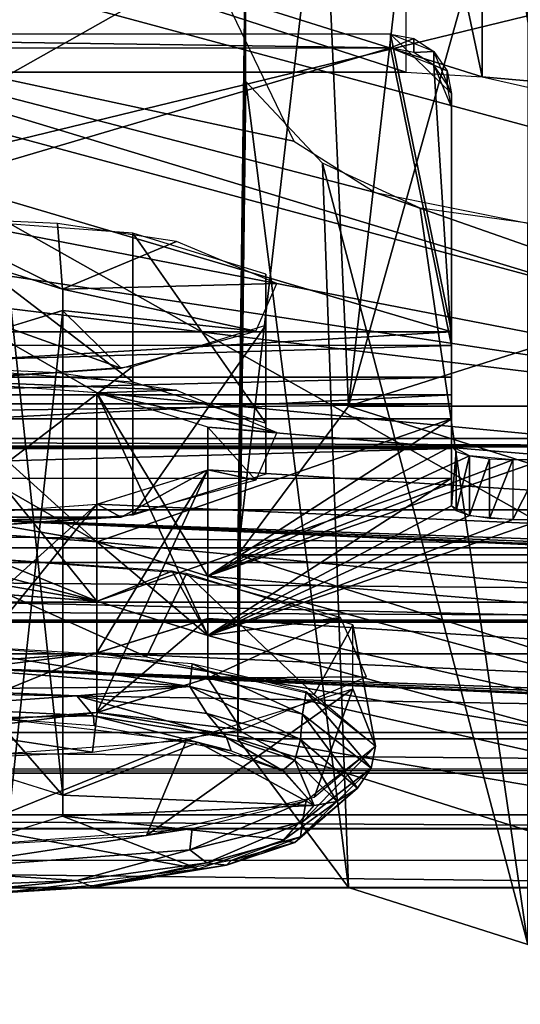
# Model space of a CAD drawing. Extents: x -398 to 398, y -1355 to -82.
# Tile 326 of 374: x 208.34 to 209.98, y -120.1 to -116.87. Entities that reach past the tile are written whole.
import ezdxf

# ---------------------------------------------------------------- set-up
doc = ezdxf.new("R2010")
doc.units = 0
doc.header["$MEASUREMENT"] = 0

msp = doc.modelspace()

# ---------------------------------------------------------------- linework, layer by layer
for points in [[(395.5, -525.467285, 437.803314), (395.5, -81.938164, 160.655502), (-395.5, -81.938164, 160.655502)], [(395.5, -525.467285, 437.803314), (-395.5, -81.938164, 160.655502), (-395.5, -525.467285, 437.803314)], [(395.5, -528.116882, 433.562988), (395.5, -84.587761, 156.415207), (-395.5, -84.587761, 156.415207)], [(395.5, -528.116882, 433.562988), (-395.5, -84.587761, 156.415207), (-395.5, -528.116882, 433.562988)], [(-395.5, -84.587761, 156.415207), (395.5, -84.587761, 156.415207), (-19.442101, -123.289597, 180.598801)], [(-395.5, -84.593063, 156.406799), (395.5, -84.593063, 156.406799), (-19.442101, -123.294899, 180.590302)], [(395.5, -84.587761, 156.415207), (-18.92588, -123.293701, 180.601395), (-19.442101, -123.289597, 180.598801)], [(395.5, -84.593063, 156.406799), (-18.92588, -123.299004, 180.592896), (-19.442101, -123.294899, 180.590302)], [(395.5, -84.587761, 156.415207), (-17.411341, -123.575104, 180.777206), (-18.92588, -123.293701, 180.601395)], [(395.5, -84.593063, 156.406799), (-17.411341, -123.580399, 180.768707), (-18.92588, -123.299004, 180.592896)], [(395.5, -84.587761, 156.415207), (-16.68099, -124.069504, 181.086197), (-17.411341, -123.575104, 180.777206)], [(395.5, -84.593063, 156.406799), (-16.68099, -124.074898, 181.077698), (-17.411341, -123.580399, 180.768707)], [(395.5, -84.587761, 156.415207), (-16.405661, -124.826897, 181.559402), (-16.68099, -124.069504, 181.086197)], [(395.5, -84.593063, 156.406799), (-16.405661, -124.832199, 181.550995), (-16.68099, -124.074898, 181.077698)], [(395.5, -84.587761, 156.415207), (-13.21059, -124.901604, 181.606094), (-16.405661, -124.826897, 181.559402)], [(395.5, -84.593063, 156.406799), (-13.21059, -124.906898, 181.597702), (-16.405661, -124.832199, 181.550995)], [(395.5, -84.587761, 156.415207), (-12.07785, -124.855698, 181.577393), (-13.21059, -124.901604, 181.606094)], [(395.5, -84.593063, 156.406799), (-12.07785, -124.861, 181.569), (-13.21059, -124.906898, 181.597702)], [(395.5, -84.587761, 156.415207), (-11.00898, -125.175003, 181.776993), (-12.07785, -124.855698, 181.577393)], [(395.5, -84.593063, 156.406799), (-11.00898, -125.180298, 181.768494), (-12.07785, -124.861, 181.569)], [(395.5, -84.587761, 156.415207), (-8.882593, -124.980698, 181.655502), (-11.00898, -125.175003, 181.776993)], [(395.5, -84.593063, 156.406799), (-8.882593, -124.985901, 181.647003), (-11.00898, -125.180298, 181.768494)], [(395.5, -84.587761, 156.415207), (-7.251131, -124.980698, 181.655502), (-8.882593, -124.980698, 181.655502)], [(395.5, -84.593063, 156.406799), (-7.251131, -124.985901, 181.647003), (-8.882593, -124.985901, 181.647003)], [(395.5, -84.587761, 156.415207), (-5.166427, -124.980698, 181.655502), (-7.251131, -124.980698, 181.655502)], [(395.5, -84.593063, 156.406799), (-5.166427, -124.985901, 181.647003), (-7.251131, -124.985901, 181.647003)], [(395.5, -84.587761, 156.415207), (-3.534964, -124.980698, 181.655502), (-5.166427, -124.980698, 181.655502)], [(395.5, -84.593063, 156.406799), (-3.534964, -124.985901, 181.647003), (-5.166427, -124.985901, 181.647003)], [(395.5, -84.587761, 156.415207), (-1.450192, -124.980698, 181.655502), (-3.534964, -124.980698, 181.655502)], [(395.5, -84.593063, 156.406799), (-1.450192, -124.985901, 181.647003), (-3.534964, -124.985901, 181.647003)], [(0.181306, -124.980698, 181.655502), (-1.450192, -124.980698, 181.655502), (395.5, -84.587761, 156.415207)], [(0.181306, -124.985901, 181.647003), (-1.450192, -124.985901, 181.647003), (395.5, -84.593063, 156.406799)], [(0.181306, -124.980698, 181.655502), (395.5, -84.587761, 156.415207), (11.76446, -123.883797, 180.970093)], [(0.181306, -124.985901, 181.647003), (395.5, -84.593063, 156.406799), (11.76446, -123.889099, 180.961594)], [(395.5, -84.587761, 156.415207), (13.03109, -123.814201, 180.926605), (11.76446, -123.883797, 180.970093)], [(395.5, -84.593063, 156.406799), (13.03109, -123.819504, 180.918198), (11.76446, -123.889099, 180.961594)], [(395.5, -84.587761, 156.415207), (15.76446, -123.883797, 180.970093), (13.03109, -123.814201, 180.926605)], [(395.5, -84.593063, 156.406799), (15.76446, -123.889099, 180.961594), (13.03109, -123.819504, 180.918198)], [(395.5, -84.587761, 156.415207), (17.03109, -123.814201, 180.926605), (15.76446, -123.883797, 180.970093)], [(395.5, -84.593063, 156.406799), (17.03109, -123.819504, 180.918198), (15.76446, -123.889099, 180.961594)], [(395.5, -84.587761, 156.415207), (19.76446, -123.883797, 180.970093), (17.03109, -123.814201, 180.926605)], [(395.5, -84.593063, 156.406799), (19.76446, -123.889099, 180.961594), (17.03109, -123.819504, 180.918198)], [(395.5, -84.587761, 156.415207), (21.03109, -123.814201, 180.926605), (19.76446, -123.883797, 180.970093)], [(395.5, -84.593063, 156.406799), (21.03109, -123.819504, 180.918198), (19.76446, -123.889099, 180.961594)], [(395.5, -84.587761, 156.415207), (22.087379, -124.411797, 181.300095), (21.03109, -123.814201, 180.926605)], [(395.5, -84.593063, 156.406799), (22.087379, -124.417099, 181.291595), (21.03109, -123.819504, 180.918198)], [(395.5, -84.587761, 156.415207), (22.495119, -125.431801, 181.937393), (22.087379, -124.411797, 181.300095)], [(395.5, -84.593063, 156.406799), (22.495119, -125.437103, 181.928894), (22.087379, -124.417099, 181.291595)], [(22.495119, -125.431801, 181.937393), (395.5, -84.587761, 156.415207), (22.162571, -126.362, 182.518707)], [(22.162571, -126.362, 182.518707), (395.5, -84.587761, 156.415207), (396.5, -85.435806, 156.945206)], [(22.495119, -125.437103, 181.928894), (395.5, -84.593063, 156.406799), (22.162571, -126.367302, 182.510193)], [(22.162571, -126.367302, 182.510193), (395.5, -84.593063, 156.406799), (396.5, -85.441109, 156.936707)], [(-9.945962, -414.937714, 362.84079), (-28.1714, -414.638489, 362.653809), (396.5, -85.435806, 156.945206)], [(396.5, -85.435806, 156.945206), (-28.1714, -414.638489, 362.653809), (17.03109, -130.441605, 185.067902)], [(-9.945962, -414.943115, 362.832306), (-28.1714, -414.643799, 362.645386), (396.5, -85.441109, 156.936707)], [(396.5, -85.441109, 156.936707), (-28.1714, -414.643799, 362.645386), (17.03109, -130.446899, 185.059402)], [(49.475079, -414.995087, 362.876709), (-9.945962, -414.937714, 362.84079), (396.5, -85.435806, 156.945206)], [(49.475079, -415.000397, 362.868195), (-9.945962, -414.943115, 362.832306), (396.5, -85.441109, 156.936707)], [(396.5, -85.435806, 156.945206), (17.03109, -130.441605, 185.067902), (18.08737, -129.843903, 184.694397)], [(396.5, -85.441109, 156.936707), (17.03109, -130.446899, 185.059402), (18.08737, -129.849197, 184.685898)], [(396.5, -85.435806, 156.945206), (18.08737, -129.843903, 184.694397), (18.495119, -128.824005, 184.057098)], [(396.5, -85.441109, 156.936707), (18.08737, -129.849197, 184.685898), (18.495119, -128.8293, 184.048599)], [(396.5, -85.435806, 156.945206), (18.495119, -128.824005, 184.057098), (21.27578, -126.979797, 182.904694)], [(396.5, -85.441109, 156.936707), (18.495119, -128.8293, 184.048599), (21.27578, -126.9851, 182.896194)], [(396.5, -85.435806, 156.945206), (21.27578, -126.979797, 182.904694), (22.162571, -126.362, 182.518707)], [(396.5, -85.441109, 156.936707), (21.27578, -126.9851, 182.896194), (22.162571, -126.367302, 182.510193)], [(396.5, -85.435806, 156.945206), (51.0299, -415.12619, 362.958588), (49.475079, -414.995087, 362.876709)], [(396.5, -85.441109, 156.936707), (51.0299, -415.1315, 362.950104), (49.475079, -415.000397, 362.868195)], [(396.5, -85.435806, 156.945206), (52.238411, -415.965912, 363.483307), (51.0299, -415.12619, 362.958588)], [(396.5, -85.441109, 156.936707), (52.238411, -415.971191, 363.474792), (51.0299, -415.1315, 362.950104)], [(396.5, -85.435806, 156.945206), (52.691601, -417.234589, 364.276093), (52.238411, -415.965912, 363.483307)], [(396.5, -85.441109, 156.936707), (52.691601, -417.239899, 364.267609), (52.238411, -415.971191, 363.474792)], [(396.5, -527.268921, 433.033112), (52.317871, -418.394897, 365.001099), (396.5, -85.435806, 156.945206)], [(396.5, -85.435806, 156.945206), (52.317871, -418.394897, 365.001099), (52.691601, -417.234589, 364.276093)], [(396.5, -85.441109, 156.936707), (396.5, -527.27417, 433.024597), (52.317871, -418.400208, 364.992615)], [(396.5, -85.441109, 156.936707), (52.317871, -418.400208, 364.992615), (52.691601, -417.239899, 364.267609)], [(243, -100.280098, 127.672203), (-235.265503, -167.884293, 169.916), (-243, -100.280098, 127.672203)], [(243, -100.280098, 127.672203), (235.265503, -167.884293, 169.916), (-235.265503, -167.884293, 169.916)], [(243, -100.704002, 126.993698), (-235.265503, -168.308197, 169.237503), (-243, -100.704002, 126.993698)], [(243, -100.704002, 126.993698), (235.265503, -168.308197, 169.237503), (-235.265503, -168.308197, 169.237503)], [(235.114594, -129.460007), (-233, -110.733902), (-235.114594, -129.460007)], [(235.114594, -129.460007, 0.8), (-233, -110.733902, 0.8), (-235.114594, -129.460007, 0.8)], [(235.114594, -129.460007), (-83, -110.733902), (-233, -110.733902)], [(235.114594, -129.460007, 0.8), (-83, -110.733902, 0.8), (-233, -110.733902, 0.8)], [(235.114594, -129.460007), (83, -110.733902), (-83, -110.733902)], [(235.114594, -129.460007, 0.8), (83, -110.733902, 0.8), (-83, -110.733902, 0.8)], [(235.114594, -129.460007), (233, -110.733902), (83, -110.733902)], [(235.114594, -129.460007, 0.8), (233, -110.733902, 0.8), (83, -110.733902, 0.8)], [(212.006607, -119.477699, 73.614418), (204.006607, -119.477699, 73.614418), (212.006607, -114.967697, 78.623222)], [(212.006607, -114.967697, 78.623222), (204.006607, -119.477699, 73.614418), (204.006607, -114.967697, 78.623222)], [(212.006607, -115.116302, 78.75705), (204.006607, -115.116302, 78.75705), (212.006607, -119.626297, 73.748253)], [(212.006607, -119.626297, 73.748253), (204.006607, -115.116302, 78.75705), (204.006607, -119.626297, 73.748253)], [(214.006607, -117.429298, 66.585442), (211.806595, -115.292198, 57.32893), (204.206604, -115.292198, 57.32893)], [(214.006607, -117.429298, 66.585442), (204.206604, -115.292198, 57.32893), (209.856598, -117.061897, 64.994202)], [(204.206604, -115.292198, 57.32893), (206.406601, -117.046898, 64.929024), (209.606598, -117.046898, 64.929024)], [(204.206604, -115.292198, 57.32893), (209.606598, -117.046898, 64.929024), (209.856598, -117.061897, 64.994202)], [(210.256607, -115.561203, 74.052856), (215.506607, -118.479301, 73.298187), (200.506607, -118.479301, 73.298187)], [(210.256607, -115.561203, 74.052856), (200.506607, -118.479301, 73.298187), (205.756607, -115.561203, 74.052856)], [(210.256607, -115.673698, 74.540207), (215.506607, -118.6045, 73.782257), (200.506607, -118.6045, 73.782257)], [(210.256607, -115.673698, 74.540207), (200.506607, -118.6045, 73.782257), (205.756607, -115.673698, 74.540207)], [(204.506607, -115.742104, 59.277672), (208.5952, -118.096802, 69.47702), (208.006607, -118.053902, 69.291008)], [(215.783707, -118.778999, 72.431664), (208.5952, -118.096802, 69.47702), (204.506607, -115.742104, 59.277672)], [(215.783707, -118.778999, 72.431664), (204.506607, -115.742104, 59.277672), (211.506607, -115.742104, 59.277672)], [(209.606598, -117.046898, 64.929024), (206.406601, -117.046898, 64.929024), (209.606598, -115.877602, 65.198959)], [(209.606598, -115.877602, 65.198959), (206.406601, -117.046898, 64.929024), (206.406601, -115.877602, 65.198959)], [(209.856598, -117.061897, 64.994293), (209.606598, -115.877602, 65.198959), (209.606598, -117.046898, 64.929024)], [(209.606598, -115.877602, 65.198959), (209.856598, -117.061897, 64.994293), (209.856598, -115.8927, 65.264229)], [(209.856598, -115.8927, 65.264229), (209.856598, -117.061897, 64.994293), (210.039597, -117.103104, 65.172607)], [(209.856598, -115.8927, 65.264229), (210.039597, -117.103104, 65.172607), (210.039597, -115.9338, 65.442551)], [(209.418793, -118.139801, 64.36879), (209.652893, -116.089996, 56.05151), (210.006607, -116.041603, 56.129608)], [(209.418793, -118.139801, 64.36879), (210.006607, -116.041603, 56.129608), (210.006607, -117.953697, 64.411751)], [(209.333099, -116.237198, 55.81715), (209.652893, -116.089996, 56.05151), (209.418793, -118.139801, 64.36879)], [(204.506607, -116.229301, 59.165192), (208.5952, -118.584, 69.36454), (208.006607, -118.5411, 69.178543)], [(215.783707, -119.266197, 72.319191), (208.5952, -118.584, 69.36454), (204.506607, -116.229301, 59.165192)], [(215.783707, -119.266197, 72.319191), (204.506607, -116.229301, 59.165192), (211.506607, -116.229301, 59.165192)], [(209.055603, -118.626999, 64.256317), (209.082108, -116.505402, 55.38728), (209.333099, -116.237198, 55.81715)], [(209.055603, -118.626999, 64.256317), (209.333099, -116.237198, 55.81715), (209.418793, -118.139801, 64.36879)], [(211.806595, -118.271301, 52.45092), (211.806595, -116.422798, 44.44437), (204.206604, -118.271301, 52.45092)], [(204.206604, -118.271301, 52.45092), (211.806595, -116.422798, 44.44437), (204.206604, -116.422798, 44.44437)], [(209.055603, -119.229202, 64.117287), (209.082108, -117.076698, 54.473289), (209.082108, -116.505402, 55.38728)], [(209.055603, -119.229202, 64.117287), (209.082108, -116.505402, 55.38728), (209.055603, -118.626999, 64.256317)], [(211.806595, -118.246002, 52.601898), (206.773407, -117.272797, 54.159389), (207.005707, -116.7911, 54.93029)], [(207.005707, -116.7911, 54.93029), (209.239899, -117.272797, 54.159389), (209.506104, -117.440201, 53.891529)], [(207.005707, -116.7911, 54.93029), (209.007507, -116.7911, 54.93029), (209.239899, -117.272797, 54.159389)], [(211.806595, -118.246002, 52.601898), (207.005707, -116.7911, 54.93029), (209.506104, -117.440201, 53.891529)], [(206.456604, -116.921898, 67.499733), (206.256607, -117.896301, 67.274788), (209.756607, -117.896301, 67.274788)], [(206.456604, -116.921898, 67.499733), (209.756607, -117.896301, 67.274788), (209.556595, -116.921898, 67.499733)], [(206.456604, -116.966904, 67.694611), (209.556595, -116.966904, 67.694611), (206.456604, -116.921898, 67.499733)], [(206.456604, -116.921898, 67.499733), (209.556595, -116.966904, 67.694611), (209.556595, -116.921898, 67.499733)], [(209.633194, -116.936798, 67.496323), (209.556595, -116.966904, 67.694611), (209.556595, -116.921898, 67.499733)], [(209.556595, -116.921898, 67.499733), (209.756607, -117.896301, 67.274788), (209.756607, -117.116798, 67.454742)], [(209.556595, -116.921898, 67.499733), (209.756607, -117.116798, 67.454742), (209.697998, -116.978996, 67.486557)], [(209.633194, -116.981796, 67.691177), (209.556595, -116.966904, 67.694611), (209.633194, -116.936798, 67.496323)], [(209.697998, -116.978996, 67.486557), (209.633194, -116.981796, 67.691177), (209.633194, -116.936798, 67.496323)], [(206.256607, -117.941299, 67.469658), (206.456604, -116.966904, 67.694611), (209.556595, -116.966904, 67.694611)], [(206.256607, -117.941299, 67.469658), (209.556595, -116.966904, 67.694611), (209.756607, -117.941299, 67.469658)], [(209.756607, -117.941299, 67.469658), (209.556595, -116.966904, 67.694611), (209.697998, -117.024002, 67.681427)], [(209.697998, -117.024002, 67.681427), (209.633194, -116.981796, 67.691177), (209.697998, -116.978996, 67.486557)], [(209.741394, -117.042198, 67.471962), (209.697998, -117.024002, 67.681427), (209.697998, -116.978996, 67.486557)], [(209.741394, -117.087196, 67.66684), (209.697998, -117.024002, 67.681427), (209.741394, -117.042198, 67.471962)], [(209.756607, -117.941299, 67.469658), (209.697998, -117.024002, 67.681427), (209.756607, -117.161797, 67.64962)], [(209.756607, -117.116798, 67.454742), (209.741394, -117.087196, 67.66684), (209.741394, -117.042198, 67.471962)], [(214.006607, -117.429298, 66.585442), (209.856598, -117.061897, 64.994202), (210.039703, -117.103104, 65.172638)], [(209.418793, -119.7164, 64.004807), (209.082108, -117.076698, 54.473289), (209.055603, -119.229202, 64.117287)], [(209.418793, -119.7164, 64.004807), (209.333099, -117.345001, 54.043419), (209.082108, -117.076698, 54.473289)], [(209.756607, -117.161797, 67.64962), (209.741394, -117.087196, 67.66684), (209.756607, -117.116798, 67.454742)], [(209.756607, -117.896301, 67.274788), (209.756607, -117.161797, 67.64962), (209.756607, -117.116798, 67.454742)], [(209.756607, -117.896301, 67.274788), (209.756607, -117.941299, 67.469658), (209.756607, -117.161797, 67.64962)], [(211.806595, -118.246002, 52.601898), (206.507202, -117.440201, 53.891529), (206.773407, -117.272797, 54.159389)], [(210.006607, -119.902496, 63.961849), (209.652893, -117.492203, 53.809059), (209.333099, -117.345001, 54.043419)], [(210.006607, -119.902496, 63.961849), (209.333099, -117.345001, 54.043419), (209.418793, -119.7164, 64.004807)], [(211.806595, -118.246002, 52.601898), (206.006607, -117.540497, 53.730961), (206.507202, -117.440201, 53.891529)], [(211.806595, -118.246002, 52.601898), (209.506104, -117.440201, 53.891529), (210.006607, -117.540497, 53.730961)], [(210.006607, -117.540497, 53.730961), (209.652893, -117.492203, 53.809059), (210.006607, -119.902496, 63.961849)], [(204.206604, -118.246002, 52.601898), (206.006607, -117.540497, 53.730961), (211.806595, -118.246002, 52.601898)], [(208.712006, -118.060501, 69.319443), (208.712006, -117.573303, 69.431923), (208.006607, -117.521698, 69.208611)], [(208.712006, -118.060501, 69.319443), (208.006607, -117.521698, 69.208611), (208.006607, -118.008904, 69.096138)], [(208.481995, -117.756897, 70.227364), (208.4655, -117.542297, 69.297569), (208.006607, -117.521698, 69.208611)], [(208.481995, -117.756897, 70.227364), (208.006607, -117.521698, 69.208611), (208.300995, -117.7006, 69.983627)], [(208.855392, -117.6008, 69.551086), (208.4655, -117.542297, 69.297569), (208.481995, -117.756897, 70.227364)], [(209.147903, -118.195396, 69.904068), (209.147903, -117.708199, 70.016541), (208.712006, -117.573303, 69.431923)], [(209.147903, -118.195396, 69.904068), (208.712006, -117.573303, 69.431923), (208.712006, -118.060501, 69.319443)], [(208.481995, -117.756897, 70.227364), (209.183502, -117.738998, 70.14978), (208.855392, -117.6008, 69.551086)], [(208.482101, -119.4133, 69.844887), (208.482101, -117.756897, 70.22731), (208.300507, -117.700699, 69.983719)], [(208.482101, -119.4133, 69.844887), (208.300507, -117.700699, 69.983719), (208.300507, -119.357101, 69.601303)], [(208.481995, -117.756897, 70.227364), (209.114899, -117.894897, 70.825203), (209.183502, -117.738998, 70.14978)], [(209.147903, -118.362297, 70.626694), (209.147903, -117.875099, 70.739166), (209.147903, -117.708199, 70.016541)], [(209.147903, -118.362297, 70.626694), (209.147903, -117.708199, 70.016541), (209.147903, -118.195396, 69.904068)], [(208.481995, -117.826401, 70.528358), (209.114899, -117.894897, 70.825203), (208.481995, -117.756897, 70.227364)], [(208.482101, -119.482803, 70.145988), (208.482101, -117.826401, 70.528397), (208.482101, -117.756897, 70.22731)], [(208.482101, -119.482803, 70.145988), (208.482101, -117.756897, 70.22731), (208.482101, -119.4133, 69.844887)], [(208.482101, -117.826401, 70.528397), (208.300507, -119.539101, 70.38958), (208.300507, -117.882698, 70.772003)], [(208.300507, -119.539101, 70.38958), (208.482101, -117.826401, 70.528397), (208.482101, -119.482803, 70.145988)], [(208.300995, -117.882698, 70.772079), (208.673798, -118.016098, 71.350182), (208.481995, -117.826401, 70.528358)], [(208.481995, -117.826401, 70.528358), (208.673798, -118.016098, 71.350182), (209.114899, -117.894897, 70.825203)], [(206.256607, -118.103203, 67.282013), (209.756607, -118.103203, 67.282013), (209.756607, -117.896301, 67.274788)], [(206.256607, -118.103203, 67.282013), (209.756607, -117.896301, 67.274788), (206.256607, -117.896301, 67.274788)], [(208.300995, -117.882698, 70.772079), (208.006607, -118.0616, 71.547096), (208.673798, -118.016098, 71.350182)], [(209.147903, -117.875099, 70.739166), (208.712006, -118.4972, 71.211319), (208.712006, -118.010002, 71.323792)], [(208.712006, -118.4972, 71.211319), (209.147903, -117.875099, 70.739166), (209.147903, -118.362297, 70.626694)], [(209.756607, -118.103203, 67.281937), (209.756607, -117.941299, 67.469658), (209.756607, -117.896301, 67.274788)], [(206.256607, -118.0448, 67.473267), (209.756607, -118.0448, 67.473267), (209.756607, -117.941299, 67.469658)], [(206.256607, -118.0448, 67.473267), (209.756607, -117.941299, 67.469658), (206.256607, -117.941299, 67.469658)], [(210.006607, -117.953697, 64.411751), (210.5952, -118.139702, 64.368813), (209.418106, -118.139702, 64.368813)], [(209.756607, -118.103203, 67.281937), (209.756607, -118.044701, 67.473244), (209.756607, -117.941299, 67.469658)], [(208.006607, -118.053902, 69.291008), (208.006607, -118.008904, 69.096138), (208.4655, -118.029404, 69.185089)], [(208.712006, -118.010002, 71.323792), (208.712006, -118.4972, 71.211319), (208.006607, -118.548798, 71.434624)], [(208.712006, -118.010002, 71.323792), (208.006607, -118.548798, 71.434624), (208.006607, -118.0616, 71.547096)], [(208.006607, -118.053902, 69.291008), (208.4655, -118.029404, 69.185089), (208.855392, -118.087997, 69.438622)], [(206.256607, -118.132599, 67.528137), (209.756607, -118.132599, 67.528137), (209.756607, -118.0448, 67.473267)], [(206.256607, -118.132599, 67.528137), (209.756607, -118.0448, 67.473267), (206.256607, -118.0448, 67.473267)], [(208.594406, -118.584, 69.364616), (208.594406, -118.096901, 69.477097), (208.006607, -118.053902, 69.291008)], [(208.594406, -118.584, 69.364616), (208.006607, -118.053902, 69.291008), (208.006607, -118.5411, 69.178543)], [(208.594406, -118.7789, 69.319633), (208.594406, -118.096901, 69.477097), (208.006607, -118.053902, 69.291008)], [(208.594406, -118.7789, 69.319633), (208.006607, -118.053902, 69.291008), (208.006607, -118.736, 69.133537)], [(208.006607, -118.053902, 69.291008), (208.855392, -118.087997, 69.438622), (208.5952, -118.096802, 69.47702)], [(209.756607, -118.132599, 67.528137), (209.756607, -118.044701, 67.473244), (209.756607, -118.103203, 67.281937)], [(209.183502, -118.226196, 70.0373), (208.5952, -118.096802, 69.47702), (208.855392, -118.087997, 69.438622)], [(206.256607, -118.278801, 67.391731), (209.756607, -118.278801, 67.391731), (209.756607, -118.103203, 67.282013)], [(206.256607, -118.278801, 67.391731), (209.756607, -118.103203, 67.282013), (206.256607, -118.103203, 67.282013)], [(208.957703, -118.696503, 69.851807), (208.957703, -118.209297, 69.964287), (208.594406, -118.096901, 69.477097)], [(208.957703, -118.696503, 69.851807), (208.594406, -118.096901, 69.477097), (208.594406, -118.584, 69.364616)], [(208.957703, -118.891403, 69.806824), (208.957703, -118.209297, 69.964287), (208.594406, -118.096901, 69.477097)], [(208.957703, -118.891403, 69.806824), (208.594406, -118.096901, 69.477097), (208.594406, -118.7789, 69.319633)], [(215.783707, -118.778999, 72.431664), (208.957306, -118.209396, 69.964378), (208.5952, -118.096802, 69.47702)], [(209.183502, -118.226196, 70.0373), (208.957306, -118.209396, 69.964378), (208.5952, -118.096802, 69.47702)], [(209.756607, -118.2789, 67.391739), (209.756607, -118.132599, 67.528137), (209.756607, -118.103203, 67.281937)], [(209.756607, -118.132599, 67.528137), (206.256607, -118.181198, 67.619537), (209.756607, -118.181198, 67.619537)], [(206.256607, -118.181198, 67.619537), (209.756607, -118.132599, 67.528137), (206.256607, -118.132599, 67.528137)], [(209.418106, -118.139702, 64.368813), (210.957306, -118.627098, 64.256287), (209.056, -118.627098, 64.256287)], [(209.418106, -118.139702, 64.368813), (210.5952, -118.139702, 64.368813), (210.957306, -118.627098, 64.256287)], [(209.756607, -118.2789, 67.391739), (209.756607, -118.181198, 67.619537), (209.756607, -118.132599, 67.528137)], [(206.256607, -118.181198, 67.619537), (208.5952, -118.584, 69.36454), (209.756607, -118.181198, 67.619537)], [(206.256607, -118.181198, 67.619537), (208.006607, -118.5411, 69.178543), (208.5952, -118.584, 69.36454)], [(208.5952, -118.584, 69.36454), (208.957306, -118.696503, 69.851913), (209.756607, -118.181198, 67.619537)], [(208.957306, -118.696503, 69.851913), (209.756607, -118.271103, 68.009293), (209.756607, -118.181198, 67.619537)], [(209.756607, -118.271103, 68.009293), (209.756607, -118.181198, 67.619537), (209.756607, -118.2789, 67.391739)], [(215.783707, -118.778999, 72.431664), (208.957306, -118.348297, 70.566383), (208.957306, -118.209396, 69.964378)], [(209.114899, -118.382103, 70.712723), (208.957306, -118.348297, 70.566383), (208.957306, -118.209396, 69.964378)], [(209.114899, -118.382103, 70.712723), (208.957306, -118.209396, 69.964378), (209.183502, -118.226196, 70.0373)], [(208.957703, -118.835503, 70.454002), (208.957703, -118.348396, 70.566467), (208.957703, -118.209297, 69.964287)], [(208.957703, -118.835503, 70.454002), (208.957703, -118.209297, 69.964287), (208.957703, -118.696503, 69.851807)], [(208.957703, -119.030403, 70.409012), (208.957703, -118.348396, 70.566467), (208.957703, -118.209297, 69.964287)], [(208.957703, -119.030403, 70.409012), (208.957703, -118.209297, 69.964287), (208.957703, -118.891403, 69.806824)], [(204.206604, -118.273697, 52.528919), (204.206604, -118.246002, 52.601898), (211.806595, -118.273697, 52.528919)], [(211.806595, -118.273697, 52.528919), (204.206604, -118.246002, 52.601898), (211.806595, -118.246002, 52.601898)], [(204.206604, -118.271301, 52.45092), (204.206604, -118.273697, 52.528919), (211.806595, -118.271301, 52.45092)], [(211.806595, -118.271301, 52.45092), (204.206604, -118.273697, 52.528919), (211.806595, -118.273697, 52.528919)], [(209.756607, -118.278801, 67.391731), (206.256607, -118.375999, 67.574547), (209.756607, -118.375999, 67.574547)], [(206.256607, -118.375999, 67.574547), (209.756607, -118.278801, 67.391731), (206.256607, -118.278801, 67.391731)], [(208.957306, -118.696503, 69.851913), (209.815201, -118.303001, 68.147087), (209.756607, -118.271103, 68.009293)], [(209.756607, -118.271103, 68.009293), (209.771896, -118.288399, 68.083862), (209.756607, -118.466003, 67.964302)], [(209.756607, -118.466003, 67.964302), (209.756607, -118.271103, 68.009293), (209.756607, -118.375999, 67.574547)], [(209.756607, -118.375999, 67.574547), (209.756607, -118.271103, 68.009293), (209.756607, -118.2789, 67.391739)], [(208.957306, -118.696503, 69.851913), (209.956604, -118.316101, 68.204163), (209.815201, -118.303001, 68.147087)], [(212.006607, -119.523903, 73.435608), (210.056595, -118.316101, 68.204163), (208.957306, -118.696503, 69.851913)], [(208.957306, -118.696503, 69.851913), (210.056595, -118.316101, 68.204163), (209.956604, -118.316101, 68.204163)], [(209.756607, -118.466003, 67.964302), (209.771896, -118.288399, 68.083862), (209.771896, -118.4832, 68.038879)], [(209.771896, -118.288399, 68.083862), (209.815201, -118.303001, 68.147087), (209.771896, -118.4832, 68.038879)], [(209.771896, -118.4832, 68.038879), (209.815201, -118.303001, 68.147087), (209.815201, -118.497803, 68.102097)], [(209.815201, -118.303001, 68.147087), (209.880096, -118.312698, 68.189331), (209.815201, -118.497803, 68.102097)], [(209.815201, -118.497803, 68.102097), (209.880096, -118.312698, 68.189331), (209.880096, -118.507599, 68.144341)], [(209.880096, -118.312698, 68.189331), (209.956604, -118.316101, 68.204163), (209.880096, -118.507599, 68.144341)], [(209.880096, -118.507599, 68.144341), (209.956604, -118.316101, 68.204163), (209.956604, -118.511002, 68.159172)], [(210.056595, -118.511002, 68.159172), (210.056595, -118.316101, 68.204163), (209.956604, -118.511002, 68.159172)], [(209.956604, -118.511002, 68.159172), (210.056595, -118.316101, 68.204163), (209.956604, -118.316101, 68.204163)], [(208.957703, -118.348396, 70.566467), (208.594406, -118.947998, 70.941177), (208.594406, -118.4608, 71.053673)], [(208.594406, -118.947998, 70.941177), (208.957703, -118.348396, 70.566467), (208.957703, -118.835503, 70.454002)], [(208.957703, -118.348396, 70.566467), (208.594406, -119.142899, 70.896187), (208.594406, -118.4608, 71.053673)], [(208.594406, -119.142899, 70.896187), (208.957703, -118.348396, 70.566467), (208.957703, -119.030403, 70.409012)], [(215.783707, -118.778999, 72.431664), (208.5952, -118.460899, 71.053741), (208.957306, -118.348297, 70.566383)], [(208.673798, -118.503304, 71.237701), (208.5952, -118.460899, 71.053741), (208.957306, -118.348297, 70.566383)], [(208.673798, -118.503304, 71.237701), (208.957306, -118.348297, 70.566383), (209.114899, -118.382103, 70.712723)], [(208.5952, -118.7789, 69.31955), (206.256607, -118.375999, 67.574547), (209.756607, -118.375999, 67.574547)], [(206.256607, -118.375999, 67.574547), (208.5952, -118.7789, 69.31955), (208.006607, -118.736, 69.133537)], [(208.957306, -118.891403, 69.806923), (208.5952, -118.7789, 69.31955), (209.756607, -118.375999, 67.574547)], [(208.957306, -118.891403, 69.806923), (209.756607, -118.375999, 67.574547), (209.756607, -118.466003, 67.964302)], [(215.506607, -118.479301, 73.298187), (215.506607, -118.652397, 73.215393), (200.506607, -118.479301, 73.298187)], [(200.506607, -118.479301, 73.298187), (215.506607, -118.652397, 73.215393), (200.506607, -118.652397, 73.215393)], [(208.594406, -118.4608, 71.053673), (208.594406, -118.947998, 70.941177), (208.006607, -118.990997, 71.127274)], [(208.594406, -118.4608, 71.053673), (208.006607, -118.990997, 71.127274), (208.006607, -118.503799, 71.239754)], [(208.594406, -118.4608, 71.053673), (208.594406, -119.142899, 70.896187), (208.006607, -119.185898, 71.082283)], [(208.594406, -118.4608, 71.053673), (208.006607, -119.185898, 71.082283), (208.006607, -118.503799, 71.239754)], [(215.783707, -118.778999, 72.431664), (208.006607, -118.503799, 71.239754), (208.5952, -118.460899, 71.053741)], [(208.006607, -118.503799, 71.239754), (208.5952, -118.460899, 71.053741), (208.673798, -118.503304, 71.237701)], [(208.957306, -118.891403, 69.806923), (209.756607, -118.466003, 67.964302), (209.815201, -118.497803, 68.102097)], [(215.506607, -118.841301, 72.701637), (200.506607, -118.841301, 72.701637), (208.006607, -118.503799, 71.239754)], [(207.547699, -118.528297, 71.345673), (208.006607, -118.503799, 71.239754), (208.673798, -118.503304, 71.237701)], [(207.547699, -118.528297, 71.345673), (208.673798, -118.503304, 71.237701), (208.006607, -118.548798, 71.434624)], [(208.006607, -118.503799, 71.239754), (215.783707, -118.778999, 72.431664), (215.746597, -118.810097, 72.566643)], [(208.006607, -118.503799, 71.239754), (215.746597, -118.810097, 72.566643), (215.645096, -118.833, 72.66552)], [(208.006607, -118.503799, 71.239754), (215.645096, -118.833, 72.66552), (215.506607, -118.841301, 72.701637)], [(208.957306, -118.891403, 69.806923), (209.815201, -118.497803, 68.102097), (209.956604, -118.511002, 68.159172)], [(212.006607, -119.718803, 73.390617), (208.957306, -118.891403, 69.806923), (210.056595, -118.511002, 68.159172)], [(208.957306, -118.891403, 69.806923), (209.956604, -118.511002, 68.159172), (210.056595, -118.511002, 68.159172)], [(208.594406, -118.7789, 69.319633), (208.594406, -118.584, 69.364616), (208.006607, -118.5411, 69.178543)], [(208.594406, -118.7789, 69.319633), (208.006607, -118.5411, 69.178543), (208.006607, -118.736, 69.133537)], [(215.506607, -118.6045, 73.782257), (215.506607, -118.950699, 73.616676), (200.506607, -118.6045, 73.782257)], [(200.506607, -118.6045, 73.782257), (215.506607, -118.950699, 73.616676), (200.506607, -118.950699, 73.616676)], [(208.957703, -118.891403, 69.806824), (208.957703, -118.696503, 69.851807), (208.594406, -118.584, 69.364616)], [(208.957703, -118.891403, 69.806824), (208.594406, -118.584, 69.364616), (208.594406, -118.7789, 69.319633)], [(215.783707, -119.266197, 72.319191), (208.957306, -118.696503, 69.851913), (208.5952, -118.584, 69.36454)], [(208.006607, -118.915802, 68.578873), (208.756607, -118.960999, 68.774689), (208.006607, -118.623497, 68.646362)], [(208.006607, -118.623497, 68.646362), (208.756607, -118.960999, 68.774689), (208.888306, -118.687897, 68.925491)], [(208.006607, -118.623497, 68.646362), (208.006607, -118.736, 69.133537), (208.5952, -118.7789, 69.31955)], [(208.006607, -118.623497, 68.646362), (208.5952, -118.7789, 69.31955), (208.840607, -118.680298, 68.892509)], [(209.056, -118.627098, 64.256287), (210.957306, -118.627098, 64.256287), (210.957306, -119.229103, 64.11731)], [(209.056, -118.627098, 64.256287), (210.957306, -119.229103, 64.11731), (209.056, -119.229103, 64.11731)], [(215.506607, -118.652397, 73.215393), (215.506607, -118.781601, 73.073502), (200.506607, -118.652397, 73.215393)], [(200.506607, -118.652397, 73.215393), (215.506607, -118.781601, 73.073502), (200.506607, -118.781601, 73.073502)], [(208.957306, -118.891403, 69.806923), (208.840607, -118.680298, 68.892509), (208.5952, -118.7789, 69.31955)], [(208.756607, -118.960999, 68.774689), (209.305695, -119.084503, 69.309647), (208.888306, -118.687897, 68.925491)], [(208.957306, -118.891403, 69.806923), (209.391998, -118.831802, 69.548737), (208.840607, -118.680298, 68.892509)], [(208.888306, -118.687897, 68.925491), (209.305695, -119.084503, 69.309647), (209.433197, -118.856598, 69.656273)], [(215.783707, -119.266197, 72.319191), (208.957306, -118.835503, 70.453903), (208.957306, -118.696503, 69.851913)], [(212.006607, -119.523903, 73.435608), (208.957306, -118.696503, 69.851913), (208.957306, -118.835503, 70.453911)], [(208.957703, -119.030403, 70.409012), (208.957703, -118.835503, 70.454002), (208.957703, -118.696503, 69.851807)], [(208.957703, -119.030403, 70.409012), (208.957703, -118.696503, 69.851807), (208.957703, -118.891403, 69.806824)], [(215.506607, -118.781601, 73.073502), (215.506607, -118.847801, 72.89341), (200.506607, -118.781601, 73.073502)], [(200.506607, -118.781601, 73.073502), (215.506607, -118.847801, 72.89341), (200.506607, -118.847801, 72.89341)], [(208.957703, -118.835503, 70.454002), (208.594406, -119.142899, 70.896187), (208.594406, -118.947998, 70.941177)], [(208.594406, -119.142899, 70.896187), (208.957703, -118.835503, 70.454002), (208.957703, -119.030403, 70.409012)], [(215.783707, -119.266197, 72.319191), (208.5952, -118.947998, 70.941269), (208.957306, -118.835503, 70.453903)], [(212.006607, -119.523903, 73.435608), (208.957306, -118.835503, 70.453911), (208.5952, -118.947998, 70.941269)], [(208.957306, -119.030403, 70.40892), (209.477707, -119.026703, 70.393013), (209.391998, -118.831802, 69.548737)], [(208.957306, -119.030403, 70.40892), (209.391998, -118.831802, 69.548737), (208.957306, -118.891403, 69.806923)], [(215.506607, -118.847801, 72.89341), (215.506607, -118.841301, 72.701637), (200.506607, -118.847801, 72.89341)], [(200.506607, -118.847801, 72.89341), (215.506607, -118.841301, 72.701637), (200.506607, -118.841301, 72.701637)], [(209.506607, -119.253197, 70.040428), (209.433197, -118.856598, 69.656273), (209.305695, -119.084503, 69.309647)], [(209.506607, -119.253197, 70.040428), (209.433197, -119.065201, 70.559563), (209.433197, -118.856598, 69.656273)], [(212.006607, -119.718803, 73.390617), (208.957306, -119.030403, 70.40892), (208.957306, -118.891403, 69.806923)], [(208.006607, -118.915802, 68.578873), (208.006607, -118.9907, 68.575996), (208.898193, -119.057503, 68.86557)], [(208.006607, -118.915802, 68.578873), (208.898193, -119.057503, 68.86557), (208.906601, -118.983299, 68.871193)], [(215.506607, -118.950699, 73.616676), (215.506607, -119.209, 73.332893), (200.506607, -118.950699, 73.616676)], [(200.506607, -118.950699, 73.616676), (215.506607, -119.209, 73.332893), (200.506607, -119.209, 73.332893)], [(212.006607, -119.523903, 73.435608), (208.5952, -118.947998, 70.941269), (204.006607, -119.523903, 73.435608)], [(204.006607, -119.523903, 73.435608), (208.5952, -118.947998, 70.941269), (208.006607, -118.990997, 71.127274)], [(215.783707, -119.266197, 72.319191), (208.006607, -118.990997, 71.127274), (208.5952, -118.947998, 70.941269)], [(208.594406, -118.947998, 70.941177), (208.594406, -119.142899, 70.896187), (208.006607, -119.185898, 71.082283)], [(208.594406, -118.947998, 70.941177), (208.006607, -119.185898, 71.082283), (208.006607, -118.990997, 71.127274)], [(215.506607, -119.328499, 72.589157), (200.506607, -119.328499, 72.589157), (208.006607, -118.990997, 71.127274)], [(208.006607, -119.066803, 68.604141), (208.898193, -119.057503, 68.86557), (208.006607, -118.9907, 68.575996)], [(208.006607, -118.990997, 71.127274), (215.783707, -119.266197, 72.319191), (215.746597, -119.297302, 72.454163)], [(208.006607, -118.990997, 71.127274), (215.746597, -119.297302, 72.454163), (215.645096, -119.320099, 72.55304)], [(208.006607, -118.990997, 71.127274), (215.645096, -119.320099, 72.55304), (215.506607, -119.328499, 72.589157)], [(208.906601, -118.983299, 68.871193), (208.898193, -119.057503, 68.86557), (209.268295, -119.148399, 69.258957)], [(208.906601, -118.983299, 68.871193), (209.268295, -119.148399, 69.258957), (209.280197, -119.074997, 69.268288)], [(209.067596, -119.199501, 71.141373), (209.477707, -119.026703, 70.393013), (208.957306, -119.030403, 70.40892)], [(208.898193, -119.057503, 68.86557), (208.006607, -119.066803, 68.604141), (208.5289, -119.088799, 68.699577)], [(208.5289, -119.088799, 68.699577), (208.954605, -119.146698, 68.950577), (208.898193, -119.057503, 68.86557)], [(208.5952, -119.142899, 70.896278), (209.067596, -119.199501, 71.141373), (208.957306, -119.030403, 70.40892)], [(212.006607, -119.718803, 73.390617), (208.5952, -119.142899, 70.896278), (208.957306, -119.030403, 70.40892)], [(208.898193, -119.057503, 68.86557), (208.954605, -119.146698, 68.950577), (209.261398, -119.2314, 69.31739)], [(208.898193, -119.057503, 68.86557), (209.261398, -119.2314, 69.31739), (209.268295, -119.148399, 69.258957)], [(208.5289, -119.088799, 68.699577), (208.006607, -119.066803, 68.604141), (208.006607, -119.125397, 68.660187)], [(208.5289, -119.088799, 68.699577), (208.006607, -119.125397, 68.660187), (208.582504, -119.1539, 68.783493)], [(209.018494, -119.225502, 69.093513), (208.5289, -119.088799, 68.699577), (208.582504, -119.1539, 68.783493)], [(208.5289, -119.088799, 68.699577), (209.018494, -119.225502, 69.093513), (208.954605, -119.146698, 68.950577)], [(209.305695, -119.421898, 70.77121), (208.756607, -119.545403, 71.306183), (209.433197, -119.065201, 70.559563)], [(209.433197, -119.065201, 70.559563), (208.756607, -119.545403, 71.306183), (208.888306, -119.233902, 71.290337)], [(209.280197, -119.074997, 69.268288), (209.268295, -119.148399, 69.258957), (209.492599, -119.324997, 70.023872)], [(209.280197, -119.074997, 69.268288), (209.492599, -119.324997, 70.023872), (209.506607, -119.253197, 70.040428)], [(209.506607, -119.253197, 70.040428), (209.305695, -119.421898, 70.77121), (209.433197, -119.065201, 70.559563)], [(208.582504, -119.1539, 68.783493), (208.006607, -119.125397, 68.660187), (208.245407, -119.160599, 68.750313)], [(212.006607, -119.718803, 73.390617), (204.006607, -119.718803, 73.390617), (208.5952, -119.142899, 70.896278)], [(204.006607, -119.718803, 73.390617), (208.006607, -119.185898, 71.082283), (208.5952, -119.142899, 70.896278)], [(208.006607, -119.185898, 71.082283), (208.5802, -119.272697, 71.458267), (208.5952, -119.142899, 70.896278)], [(208.582504, -119.1539, 68.783493), (208.245407, -119.160599, 68.750313), (208.584793, -119.186203, 68.860947)], [(208.5952, -119.142899, 70.896278), (208.5802, -119.272697, 71.458267), (209.067596, -119.199501, 71.141373)], [(209.0336, -119.268799, 69.218857), (208.582504, -119.1539, 68.783493), (208.584793, -119.186203, 68.860947)], [(208.582504, -119.1539, 68.783493), (209.0336, -119.268799, 69.218857), (209.018494, -119.225502, 69.093513)], [(208.954605, -119.146698, 68.950577), (209.018494, -119.225502, 69.093513), (209.242493, -119.2995, 69.414391)], [(208.954605, -119.146698, 68.950577), (209.242493, -119.2995, 69.414391), (209.261398, -119.2314, 69.31739)], [(209.268295, -119.148399, 69.258957), (209.261398, -119.2314, 69.31739), (209.447998, -119.390999, 70.008614)], [(209.268295, -119.148399, 69.258957), (209.447998, -119.390999, 70.008614), (209.492599, -119.324997, 70.023872)], [(208.006607, -119.185898, 71.082283), (208.006607, -119.298302, 71.569473), (208.5802, -119.272697, 71.458267)], [(208.300995, -119.357101, 69.601212), (208.481995, -119.4133, 69.844933), (208.260193, -119.161301, 68.753151)], [(208.260193, -119.161301, 68.753151), (208.481995, -119.4133, 69.844933), (208.925797, -119.241203, 69.099449)], [(215.506607, -119.209, 73.332893), (215.506607, -119.341499, 72.972702), (200.506607, -119.209, 73.332893)], [(200.506607, -119.209, 73.332893), (215.506607, -119.341499, 72.972702), (200.506607, -119.341499, 72.972702)], [(208.756607, -119.545403, 71.306183), (208.006607, -119.590599, 71.501984), (208.888306, -119.233902, 71.290337)], [(208.888306, -119.233902, 71.290337), (208.006607, -119.590599, 71.501984), (208.006607, -119.298302, 71.569473)], [(208.481995, -119.4133, 69.844933), (209.306595, -119.448097, 69.995438), (208.925797, -119.241203, 69.099449)], [(208.925797, -119.241203, 69.099449), (209.306595, -119.448097, 69.995438), (209.207703, -119.336304, 69.511047)], [(209.018494, -119.225502, 69.093513), (209.0336, -119.268799, 69.218857), (209.201797, -119.333099, 69.497177)], [(209.018494, -119.225502, 69.093513), (209.201797, -119.333099, 69.497177), (209.242493, -119.2995, 69.414391)], [(209.056, -119.229103, 64.11731), (210.957306, -119.229103, 64.11731), (210.5952, -119.716499, 64.004791)], [(209.056, -119.229103, 64.11731), (210.5952, -119.716499, 64.004791), (209.418106, -119.716499, 64.004791)], [(209.261398, -119.2314, 69.31739), (209.242493, -119.2995, 69.414391), (209.380203, -119.434402, 69.998596)], [(209.261398, -119.2314, 69.31739), (209.380203, -119.434402, 69.998596), (209.447998, -119.390999, 70.008614)], [(209.268295, -119.501503, 70.78878), (209.280197, -119.431503, 70.812569), (209.506607, -119.253197, 70.040428)], [(209.268295, -119.501503, 70.78878), (209.506607, -119.253197, 70.040428), (209.492599, -119.324997, 70.023872)], [(209.242493, -119.2995, 69.414391), (209.201797, -119.333099, 69.497177), (209.306595, -119.448097, 69.995438)], [(209.242493, -119.2995, 69.414391), (209.306595, -119.448097, 69.995438), (209.380203, -119.434402, 69.998596)], [(215.506607, -119.341499, 72.972702), (215.506607, -119.328499, 72.589157), (200.506607, -119.341499, 72.972702)], [(200.506607, -119.341499, 72.972702), (215.506607, -119.328499, 72.589157), (200.506607, -119.328499, 72.589157)], [(209.261398, -119.550598, 70.699837), (209.268295, -119.501503, 70.78878), (209.492599, -119.324997, 70.023872)], [(209.261398, -119.550598, 70.699837), (209.492599, -119.324997, 70.023872), (209.447998, -119.390999, 70.008614)], [(208.481995, -119.4133, 69.844933), (208.481995, -119.482803, 70.145943), (209.306595, -119.448097, 69.995438)], [(209.242493, -119.569298, 70.582802), (209.261398, -119.550598, 70.699837), (209.447998, -119.390999, 70.008614)], [(209.242493, -119.569298, 70.582802), (209.447998, -119.390999, 70.008614), (209.380203, -119.434402, 69.998596)], [(209.306595, -119.448097, 69.995438), (208.481995, -119.482803, 70.145943), (209.207703, -119.559898, 70.479843)], [(208.898193, -119.5924, 71.182167), (208.906601, -119.523201, 71.209671), (209.280197, -119.431503, 70.812569)], [(208.898193, -119.5924, 71.182167), (209.280197, -119.431503, 70.812569), (209.268295, -119.501503, 70.78878)], [(209.201797, -119.563103, 70.49369), (209.242493, -119.569298, 70.582802), (209.380203, -119.434402, 69.998596)], [(209.201797, -119.563103, 70.49369), (209.380203, -119.434402, 69.998596), (209.306595, -119.448097, 69.995438)], [(212.006607, -119.477699, 73.614418), (212.006607, -119.522697, 73.53067), (204.006607, -119.477699, 73.614418)], [(204.006607, -119.477699, 73.614418), (212.006607, -119.522697, 73.53067), (204.006607, -119.522697, 73.53067)], [(208.481995, -119.482803, 70.145943), (208.300995, -119.539101, 70.389664), (208.925797, -119.6549, 70.891434)], [(209.207703, -119.559898, 70.479843), (208.481995, -119.482803, 70.145943), (208.925797, -119.6549, 70.891434)], [(208.954605, -119.6353, 71.066658), (208.898193, -119.5924, 71.182167), (209.268295, -119.501503, 70.78878)], [(208.954605, -119.6353, 71.066658), (209.268295, -119.501503, 70.78878), (209.261398, -119.550598, 70.699837)], [(212.006607, -119.522697, 73.53067), (212.006607, -119.523903, 73.435608), (204.006607, -119.522697, 73.53067)], [(204.006607, -119.522697, 73.53067), (212.006607, -119.523903, 73.435608), (204.006607, -119.523903, 73.435608)], [(208.006607, -119.659203, 71.471741), (208.906601, -119.523201, 71.209671), (208.898193, -119.5924, 71.182167)], [(208.906601, -119.523201, 71.209671), (208.006607, -119.659203, 71.471741), (208.006607, -119.590599, 71.501984)], [(208.925797, -119.6549, 70.891434), (208.300995, -119.539101, 70.389664), (208.260193, -119.734901, 71.237717)], [(209.261398, -119.550598, 70.699837), (209.018494, -119.643402, 70.903687), (208.954605, -119.6353, 71.066658)], [(209.018494, -119.643402, 70.903687), (209.261398, -119.550598, 70.699837), (209.242493, -119.569298, 70.582802)], [(209.0336, -119.627403, 70.772034), (209.018494, -119.643402, 70.903687), (209.242493, -119.569298, 70.582802)], [(209.0336, -119.627403, 70.772034), (209.242493, -119.569298, 70.582802), (209.201797, -119.563103, 70.49369)], [(208.5289, -119.693199, 71.317657), (208.006607, -119.659203, 71.471741), (208.898193, -119.5924, 71.182167)], [(208.5289, -119.693199, 71.317657), (208.898193, -119.5924, 71.182167), (208.954605, -119.6353, 71.066658)], [(212.006607, -119.626297, 73.748253), (212.006607, -119.716301, 73.58075), (204.006607, -119.626297, 73.748253)], [(204.006607, -119.626297, 73.748253), (212.006607, -119.716301, 73.58075), (204.006607, -119.716301, 73.58075)], [(208.954605, -119.6353, 71.066658), (208.582504, -119.714897, 71.213707), (208.5289, -119.693199, 71.317657)], [(208.954605, -119.6353, 71.066658), (209.018494, -119.643402, 70.903687), (208.582504, -119.714897, 71.213707)], [(208.584793, -119.709999, 71.129929), (209.018494, -119.643402, 70.903687), (209.0336, -119.627403, 70.772034)], [(208.006607, -119.715302, 71.413094), (208.006607, -119.659203, 71.471741), (208.5289, -119.693199, 71.317657)], [(208.584793, -119.709999, 71.129929), (208.582504, -119.714897, 71.213707), (209.018494, -119.643402, 70.903687)], [(208.5289, -119.693199, 71.317657), (208.582504, -119.714897, 71.213707), (208.006607, -119.743401, 71.337013)], [(208.5289, -119.693199, 71.317657), (208.006607, -119.743401, 71.337013), (208.006607, -119.715302, 71.413094)], [(212.006607, -119.716301, 73.58075), (212.006607, -119.718803, 73.390617), (204.006607, -119.716301, 73.58075)], [(204.006607, -119.716301, 73.58075), (212.006607, -119.718803, 73.390617), (204.006607, -119.718803, 73.390617)], [(208.245407, -119.735497, 71.240562), (208.006607, -119.743401, 71.337013), (208.582504, -119.714897, 71.213707)], [(208.245407, -119.735497, 71.240562), (208.582504, -119.714897, 71.213707), (208.584793, -119.709999, 71.129929)], [(209.418106, -119.716499, 64.004791), (210.5952, -119.716499, 64.004791), (210.006607, -119.902496, 63.961849)]]:
    msp.add_3dface(points)

doc.saveas('drawing.dxf')
